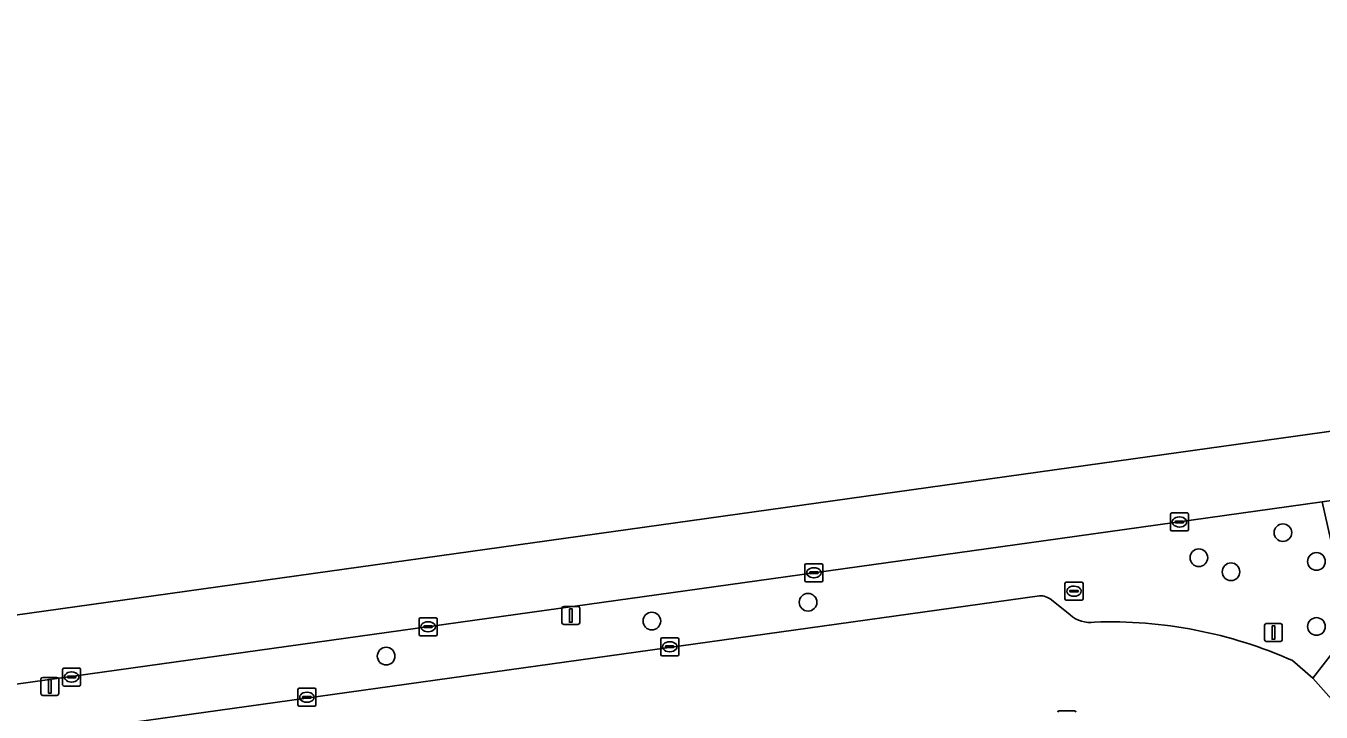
# Model space of a CAD drawing. Extents: x 158031 to 159244, y 380104 to 381214.
# Drawn here: x 158748.4 to 158820.2, y 381166.2 to 381204.3 of the extents above; entities that cross this region are included whole.
import ezdxf

# ---------------------------------------------------------------- set-up
doc = ezdxf.new("R2010")
doc.units = 0
for name, color, linetype in [('IMGEO_Berm_groen', 7, 'Continuous'), ('IMGEO_Boom', 7, 'Continuous'), ('IMGEO_Erf', 7, 'Continuous'), ('IMGEO_Kolk', 7, 'Continuous'), ('IMGEO_Lichtmast', 7, 'Continuous'), ('IMGEO_Rijbaan_lokaal_open', 7, 'Continuous'), ('IMGEO_Rijbaan_regionaal_gesloten', 7, 'Continuous')]:
    doc.layers.add(name, color=color, linetype=linetype)

msp = doc.modelspace()

# ---------------------------------------------------------------- linework, layer by layer
at = {"layer": 'IMGEO_Berm_groen'}
for points in [[(158818.671, 381169.086), (158819.792, 381168.11), (158821.891, 381170.842), (158820.309, 381177.905), (158804.835, 381175.745), (158736.012, 381166.137), (158736.723, 381163.215), (158804.618, 381172.689)], [(158805.294, 381172.455), (158806.316, 381171.625)]]:
    msp.add_lwpolyline(points, dxfattribs=at)
for centre, radius, start, end in [((158804.635, 381171.646), 1.043, 50.85261, 90.96041), ((158807.425, 381172.876), 1.672, 228.44161, 278.36218), ((158808.551, 381146.364), 24.874, 65.99292, 92.03484)]:
    msp.add_arc(centre, radius, start, end, dxfattribs=at)
at = {"layer": 'IMGEO_Boom'}
for centre in [(158818.13, 381176.189), (158813.467, 381174.798), (158819.992, 381174.592), (158815.25, 381174.018), (158791.778, 381172.328), (158783.11, 381171.284), (158819.992, 381170.984), (158768.362, 381169.338)]:
    msp.add_circle(centre, 0.489, dxfattribs=at)
at = {"layer": 'IMGEO_Erf'}
msp.add_lwpolyline([(158933.619, 381145.63), (158932.137, 381151.852), (158936.801, 381152.891), (158936.88, 381152.611), (158939.55, 381153.245), (158943.895, 381154.276), (158935.421, 381190.972), (158887.09, 381184.003), (158887.052, 381184.168), (158825.524, 381175.57), (158823.291, 381172.664), (158822.99, 381172.272), (158821.891, 381170.842), (158819.792, 381168.11), (158821.574, 381166.121), (158823.376, 381168.478), (158829.028, 381144.902), (158829.155, 381144.372), (158829.834, 381141.465), (158830.31, 381139.425), (158834.953, 381119.409)], dxfattribs=at)
at = {"layer": 'IMGEO_Kolk'}
for p, q in [((158811.887, 381176.356), (158811.887, 381177.208)), ((158811.962, 381177.282), (158812.814, 381177.282)), ((158812.146, 381176.776), (158812.146, 381176.788)), ((158812.189, 381176.825), (158812.587, 381176.825)), ((158812.375, 381177.062), (158812.4, 381177.062)), ((158812.63, 381176.788), (158812.63, 381176.776)), ((158812.888, 381177.208), (158812.888, 381176.356)), ((158812.814, 381176.282), (158811.962, 381176.282)), ((158812.584, 381176.739), (158812.186, 381176.739)), ((158812.398, 381176.502), (158812.373, 381176.502)), ((158791.603, 381173.54), (158791.603, 381174.392)), ((158791.678, 381174.466), (158792.53, 381174.466)), ((158791.862, 381173.96), (158791.862, 381173.972)), ((158792.3, 381173.923), (158791.902, 381173.923)), ((158791.905, 381174.009), (158792.303, 381174.009)), ((158792.091, 381174.246), (158792.116, 381174.246)), ((158792.346, 381173.972), (158792.346, 381173.96)), ((158792.604, 381174.392), (158792.604, 381173.54)), ((158792.53, 381173.466), (158791.678, 381173.466)), ((158792.114, 381173.686), (158792.089, 381173.686)), ((158806.036, 381172.515), (158806.036, 381173.367)), ((158806.111, 381173.441), (158806.963, 381173.441)), ((158806.524, 381173.221), (158806.549, 381173.221)), ((158807.037, 381173.367), (158807.037, 381172.515)), ((158806.963, 381172.441), (158806.111, 381172.441)), ((158806.295, 381172.935), (158806.295, 381172.947)), ((158806.733, 381172.898), (158806.335, 381172.898)), ((158806.338, 381172.984), (158806.736, 381172.984)), ((158806.547, 381172.661), (158806.522, 381172.661)), ((158806.779, 381172.947), (158806.779, 381172.935)), ((158770.191, 381170.543), (158770.191, 381171.395)), ((158770.266, 381171.469), (158771.118, 381171.469)), ((158770.493, 381171.012), (158770.891, 381171.012)), ((158770.679, 381171.249), (158770.704, 381171.249)), ((158771.192, 381171.395), (158771.192, 381170.543)), ((158771.118, 381170.469), (158770.266, 381170.469)), ((158770.45, 381170.963), (158770.45, 381170.975)), ((158770.888, 381170.926), (158770.49, 381170.926)), ((158770.702, 381170.689), (158770.677, 381170.689)), ((158770.934, 381170.975), (158770.934, 381170.963)), ((158783.6, 381169.433), (158783.6, 381170.285)), ((158783.675, 381170.359), (158784.527, 381170.359)), ((158784.601, 381170.285), (158784.601, 381169.433)), ((158783.859, 381169.853), (158783.859, 381169.865)), ((158784.297, 381169.816), (158783.899, 381169.816)), ((158783.902, 381169.902), (158784.3, 381169.902)), ((158784.111, 381169.579), (158784.086, 381169.579)), ((158784.088, 381170.139), (158784.113, 381170.139)), ((158784.343, 381169.865), (158784.343, 381169.853)), ((158784.527, 381169.359), (158783.675, 381169.359)), ((158750.407, 381167.752), (158750.407, 381168.604)), ((158750.482, 381168.678), (158751.334, 381168.678)), ((158750.666, 381168.172), (158750.666, 381168.184)), ((158751.104, 381168.135), (158750.706, 381168.135)), ((158750.709, 381168.221), (158751.107, 381168.221)), ((158750.895, 381168.458), (158750.92, 381168.458)), ((158751.15, 381168.184), (158751.15, 381168.172)), ((158751.408, 381168.604), (158751.408, 381167.752)), ((158751.334, 381167.678), (158750.482, 381167.678)), ((158750.918, 381167.898), (158750.893, 381167.898)), ((158763.467, 381166.63), (158763.467, 381167.482)), ((158763.542, 381167.556), (158764.394, 381167.556)), ((158764.468, 381167.482), (158764.468, 381166.63)), ((158763.726, 381167.05), (158763.726, 381167.062)), ((158764.164, 381167.013), (158763.766, 381167.013)), ((158763.769, 381167.099), (158764.167, 381167.099)), ((158763.978, 381166.776), (158763.953, 381166.776)), ((158763.955, 381167.336), (158763.98, 381167.336)), ((158764.21, 381167.062), (158764.21, 381167.05)), ((158764.394, 381166.556), (158763.542, 381166.556)), ((158805.707, 381166.305), (158806.559, 381166.305))]:
    msp.add_line(p, q, dxfattribs=at)
for points in [[(158811.887, 381176.356), (158811.887, 381177.208)], [(158811.962, 381177.282), (158812.814, 381177.282)], [(158812.888, 381177.208), (158812.888, 381176.356)], [(158812.814, 381176.282), (158811.962, 381176.282)], [(158791.603, 381173.54), (158791.603, 381174.392)], [(158791.678, 381174.466), (158792.53, 381174.466)], [(158792.604, 381174.392), (158792.604, 381173.54)], [(158792.53, 381173.466), (158791.678, 381173.466)], [(158806.036, 381172.515), (158806.036, 381173.367)], [(158806.111, 381173.441), (158806.963, 381173.441)], [(158807.037, 381173.367), (158807.037, 381172.515)], [(158806.963, 381172.441), (158806.111, 381172.441)], [(158770.191, 381170.543), (158770.191, 381171.395)], [(158770.266, 381171.469), (158771.118, 381171.469)], [(158771.192, 381171.395), (158771.192, 381170.543)], [(158771.118, 381170.469), (158770.266, 381170.469)], [(158783.6, 381169.433), (158783.6, 381170.285)], [(158783.675, 381170.359), (158784.527, 381170.359)], [(158784.601, 381170.285), (158784.601, 381169.433)], [(158784.527, 381169.359), (158783.675, 381169.359)], [(158750.407, 381167.752), (158750.407, 381168.604)], [(158750.482, 381168.678), (158751.334, 381168.678)], [(158751.408, 381168.604), (158751.408, 381167.752)], [(158751.334, 381167.678), (158750.482, 381167.678)], [(158763.467, 381166.63), (158763.467, 381167.482)], [(158763.542, 381167.556), (158764.394, 381167.556)], [(158764.468, 381167.482), (158764.468, 381166.63)], [(158764.394, 381166.556), (158763.542, 381166.556)], [(158805.707, 381166.305), (158806.559, 381166.305)]]:
    msp.add_lwpolyline(points, dxfattribs=at)
for centre, radius, start, end in [((158811.964, 381177.206), 0.0765, 91.55205, 178.44795), ((158811.964, 381177.206), 0.0765, 91.55205, 178.44795), ((158812.186, 381176.785), 0.0403, 85.87752, 175.75265), ((158812.183, 381176.775), 0.0366, 178.93798, 274.71019), ((158812.587, 381176.782), 0.043, 264.86636, 352.45326), ((158812.591, 381176.787), 0.0386, 1.73085, 96.63898), ((158812.812, 381177.206), 0.0765, 1.55205, 88.44795), ((158812.812, 381177.206), 0.0765, 1.55205, 88.44795), ((158811.964, 381176.358), 0.0765, 181.55205, 268.44795), ((158811.964, 381176.358), 0.0765, 181.55205, 268.44795), ((158812.812, 381176.358), 0.0765, 271.55205, 358.44795), ((158812.812, 381176.358), 0.0765, 271.55205, 358.44795), ((158791.68, 381174.39), 0.0765, 91.55205, 178.44795), ((158791.68, 381174.39), 0.0765, 91.55205, 178.44795), ((158791.902, 381173.969), 0.0403, 85.87752, 175.75265), ((158791.899, 381173.959), 0.0366, 178.93798, 274.71019), ((158792.303, 381173.966), 0.043, 264.86636, 352.45326), ((158792.307, 381173.971), 0.0386, 1.73085, 96.63898), ((158792.528, 381174.39), 0.0765, 1.55205, 88.44795), ((158792.528, 381174.39), 0.0765, 1.55205, 88.44795), ((158791.68, 381173.542), 0.0765, 181.55205, 268.44795), ((158791.68, 381173.542), 0.0765, 181.55205, 268.44795), ((158792.528, 381173.542), 0.0765, 271.55205, 358.44795), ((158792.528, 381173.542), 0.0765, 271.55205, 358.44795), ((158806.113, 381173.365), 0.0765, 91.55205, 178.44795), ((158806.113, 381173.365), 0.0765, 91.55205, 178.44795), ((158806.961, 381173.365), 0.0765, 1.55205, 88.44795), ((158806.961, 381173.365), 0.0765, 1.55205, 88.44795), ((158806.113, 381172.517), 0.0765, 181.55205, 268.44795), ((158806.113, 381172.517), 0.0765, 181.55205, 268.44795), ((158806.335, 381172.944), 0.0403, 85.87752, 175.75265), ((158806.332, 381172.934), 0.0366, 178.93798, 274.71019), ((158806.736, 381172.941), 0.043, 264.86636, 352.45326), ((158806.74, 381172.946), 0.0386, 1.73085, 96.63898), ((158806.961, 381172.517), 0.0765, 271.55205, 358.44795), ((158806.961, 381172.517), 0.0765, 271.55205, 358.44795), ((158770.268, 381171.393), 0.0765, 91.55205, 178.44795), ((158770.268, 381171.393), 0.0765, 91.55205, 178.44795), ((158770.49, 381170.972), 0.0403, 85.87752, 175.75265), ((158770.895, 381170.974), 0.0386, 1.73085, 96.63898), ((158771.116, 381171.393), 0.0765, 1.55205, 88.44795), ((158771.116, 381171.393), 0.0765, 1.55205, 88.44795), ((158770.268, 381170.545), 0.0765, 181.55205, 268.44795), ((158770.268, 381170.545), 0.0765, 181.55205, 268.44795), ((158770.487, 381170.962), 0.0366, 178.93798, 274.71019), ((158770.891, 381170.969), 0.043, 264.86636, 352.45326), ((158771.116, 381170.545), 0.0765, 271.55205, 358.44795), ((158771.116, 381170.545), 0.0765, 271.55205, 358.44795), ((158783.677, 381170.283), 0.0765, 91.55205, 178.44795), ((158783.677, 381170.283), 0.0765, 91.55205, 178.44795), ((158784.525, 381170.283), 0.0765, 1.55205, 88.44795), ((158784.525, 381170.283), 0.0765, 1.55205, 88.44795), ((158783.899, 381169.862), 0.0403, 85.87752, 175.75265), ((158783.896, 381169.852), 0.0366, 178.93798, 274.71019), ((158784.3, 381169.859), 0.043, 264.86636, 352.45326), ((158784.304, 381169.864), 0.0386, 1.73085, 96.63898), ((158783.677, 381169.435), 0.0765, 181.55205, 268.44795), ((158783.677, 381169.435), 0.0765, 181.55205, 268.44795), ((158784.525, 381169.435), 0.0765, 271.55205, 358.44795), ((158784.525, 381169.435), 0.0765, 271.55205, 358.44795), ((158750.484, 381168.602), 0.0765, 91.55205, 178.44795), ((158750.484, 381168.602), 0.0765, 91.55205, 178.44795), ((158750.706, 381168.181), 0.0403, 85.87752, 175.75265), ((158750.703, 381168.171), 0.0366, 178.93798, 274.71019), ((158751.107, 381168.178), 0.043, 264.86636, 352.45326), ((158751.111, 381168.183), 0.0386, 1.73085, 96.63898), ((158751.332, 381168.602), 0.0765, 1.55205, 88.44795), ((158751.332, 381168.602), 0.0765, 1.55205, 88.44795), ((158750.484, 381167.754), 0.0765, 181.55205, 268.44795), ((158750.484, 381167.754), 0.0765, 181.55205, 268.44795), ((158751.332, 381167.754), 0.0765, 271.55205, 358.44795), ((158751.332, 381167.754), 0.0765, 271.55205, 358.44795), ((158763.544, 381167.48), 0.0765, 91.55205, 178.44795), ((158763.544, 381167.48), 0.0765, 91.55205, 178.44795), ((158764.392, 381167.48), 0.0765, 1.55205, 88.44795), ((158764.392, 381167.48), 0.0765, 1.55205, 88.44795), ((158763.766, 381167.059), 0.0403, 85.87752, 175.75265), ((158763.763, 381167.049), 0.0366, 178.93798, 274.71019), ((158764.167, 381167.056), 0.043, 264.86636, 352.45326), ((158764.171, 381167.061), 0.0386, 1.73085, 96.63898), ((158763.544, 381166.632), 0.0765, 181.55205, 268.44795), ((158763.544, 381166.632), 0.0765, 181.55205, 268.44795), ((158764.392, 381166.632), 0.0765, 271.55205, 358.44795), ((158764.392, 381166.632), 0.0765, 271.55205, 358.44795), ((158805.709, 381166.229), 0.0765, 91.55205, 178.44795), ((158805.709, 381166.229), 0.0765, 91.55205, 178.44795), ((158806.557, 381166.229), 0.0765, 1.55205, 88.44795), ((158806.557, 381166.229), 0.0765, 1.55205, 88.44795)]:
    msp.add_arc(centre, radius, start, end, dxfattribs=at)
for centre, major_axis, ratio, start_param, end_param in [((158812.374, 381176.782), (-0.387, 0.002), 0.722429, 4.712389, 7.853982), ((158812.399, 381176.782), (-0.39, 0.002), 0.717154, 1.570796, 4.712389), ((158792.09, 381173.966), (-0.387, 0.002), 0.722429, 4.712389, 7.853982), ((158792.115, 381173.966), (-0.39, 0.002), 0.717154, 1.570796, 4.712389), ((158806.523, 381172.941), (-0.387, 0.002), 0.722429, 4.712389, 7.853982), ((158806.548, 381172.941), (-0.39, 0.002), 0.717154, 1.570796, 4.712389), ((158770.678, 381170.969), (-0.387, 0.002), 0.722429, 4.712389, 7.853982), ((158770.703, 381170.969), (-0.39, 0.002), 0.717154, 1.570796, 4.712389), ((158784.087, 381169.859), (-0.387, 0.002), 0.722429, 4.712389, 7.853982), ((158784.112, 381169.859), (-0.39, 0.002), 0.717154, 1.570796, 4.712389), ((158750.894, 381168.178), (-0.387, 0.002), 0.722429, 4.712389, 7.853982), ((158750.919, 381168.178), (-0.39, 0.002), 0.717154, 1.570796, 4.712389), ((158763.954, 381167.056), (-0.387, 0.002), 0.722429, 4.712389, 7.853982), ((158763.979, 381167.056), (-0.39, 0.002), 0.717154, 1.570796, 4.712389)]:
    msp.add_ellipse(centre, major_axis=major_axis, ratio=ratio, start_param=start_param, end_param=end_param, dxfattribs=at)
at = {"layer": 'IMGEO_Lichtmast'}
for p, q in [((158778.115, 381171.193), (158778.115, 381171.993)), ((158778.115, 381171.993), (158778.115, 381171.193)), ((158778.215, 381172.093), (158779.005, 381172.093)), ((158779.005, 381172.093), (158778.215, 381172.093)), ((158779.105, 381171.993), (158779.105, 381171.193)), ((158779.105, 381171.193), (158779.105, 381171.993)), ((158779.005, 381171.093), (158778.215, 381171.093)), ((158778.215, 381171.093), (158779.005, 381171.093)), ((158817.108, 381170.248), (158817.108, 381171.048)), ((158817.108, 381171.048), (158817.108, 381170.248)), ((158817.208, 381171.148), (158817.998, 381171.148)), ((158817.998, 381171.148), (158817.208, 381171.148)), ((158818.098, 381171.048), (158818.098, 381170.248)), ((158818.098, 381170.248), (158818.098, 381171.048)), ((158817.998, 381170.148), (158817.208, 381170.148)), ((158817.208, 381170.148), (158817.998, 381170.148)), ((158749.303, 381168.158), (158750.093, 381168.158)), ((158750.093, 381168.158), (158749.303, 381168.158)), ((158749.203, 381167.258), (158749.203, 381168.058)), ((158749.203, 381168.058), (158749.203, 381167.258)), ((158750.193, 381168.058), (158750.193, 381167.258)), ((158750.193, 381167.258), (158750.193, 381168.058)), ((158750.093, 381167.158), (158749.303, 381167.158)), ((158749.303, 381167.158), (158750.093, 381167.158))]:
    msp.add_line(p, q, dxfattribs=at)
for points in [[(158778.535, 381171.968), (158778.685, 381171.968), (158778.685, 381171.218), (158778.535, 381171.218), (158778.535, 381171.968)], [(158817.528, 381171.023), (158817.678, 381171.023), (158817.678, 381170.273), (158817.528, 381170.273), (158817.528, 381171.023)], [(158749.623, 381168.033), (158749.773, 381168.033), (158749.773, 381167.283), (158749.623, 381167.283), (158749.623, 381168.033)]]:
    msp.add_lwpolyline(points, dxfattribs=at)
for centre, start, end in [((158778.215, 381171.993), 90, 180), ((158778.215, 381171.993), 90, 180), ((158779.005, 381171.993), 0, 90), ((158779.005, 381171.993), 360, 90), ((158778.215, 381171.193), 180, 270), ((158778.215, 381171.193), 180, 270), ((158779.005, 381171.193), 270, 0), ((158779.005, 381171.193), 270, 0), ((158817.208, 381171.048), 90, 180), ((158817.208, 381171.048), 90, 180), ((158817.998, 381171.048), 0, 90), ((158817.998, 381171.048), 360, 90), ((158817.208, 381170.248), 180, 270), ((158817.208, 381170.248), 180, 270), ((158817.998, 381170.248), 270, 0), ((158817.998, 381170.248), 270, 0), ((158749.303, 381168.058), 90, 180), ((158749.303, 381168.058), 90, 180), ((158750.093, 381168.058), 0, 90), ((158750.093, 381168.058), 360, 90), ((158749.303, 381167.258), 180, 270), ((158749.303, 381167.258), 180, 270), ((158750.093, 381167.258), 270, 0), ((158750.093, 381167.258), 270, 0)]:
    msp.add_arc(centre, 0.1, start, end, dxfattribs=at)
at = {"layer": 'IMGEO_Rijbaan_lokaal_open'}
for points in [[(158804.618, 381172.689), (158736.723, 381163.215)], [(158806.316, 381171.625), (158805.294, 381172.455)], [(158819.792, 381168.11), (158818.671, 381169.086)], [(158821.574, 381166.121), (158819.792, 381168.11)]]:
    msp.add_lwpolyline(points, dxfattribs=at)
for centre, radius, start, end in [((158804.635, 381171.646), 1.043, 50.85261, 90.96041), ((158807.425, 381172.876), 1.672, 228.44161, 278.36218), ((158808.551, 381146.364), 24.874, 65.99292, 92.03484)]:
    msp.add_arc(centre, radius, start, end, dxfattribs=at)
at = {"layer": 'IMGEO_Rijbaan_regionaal_gesloten'}
msp.add_lwpolyline([(158659.254, 381159.237), (158660.298, 381155.354), (158663.744, 381155.74), (158697.513, 381160.756), (158718.312, 381163.551), (158729.945, 381165.29), (158736.012, 381166.137), (158804.835, 381175.745), (158820.309, 381177.905), (158821.597, 381178.085), (158862.668, 381183.819), (158886.36, 381187.126), (158934.775, 381193.885), (158982.651, 381200.569), (158981.89, 381204.052), (158981.833, 381204.313), (158876.877, 381189.647), (158811.548, 381180.518)], close=True, dxfattribs=at)

doc.saveas('drawing.dxf')
